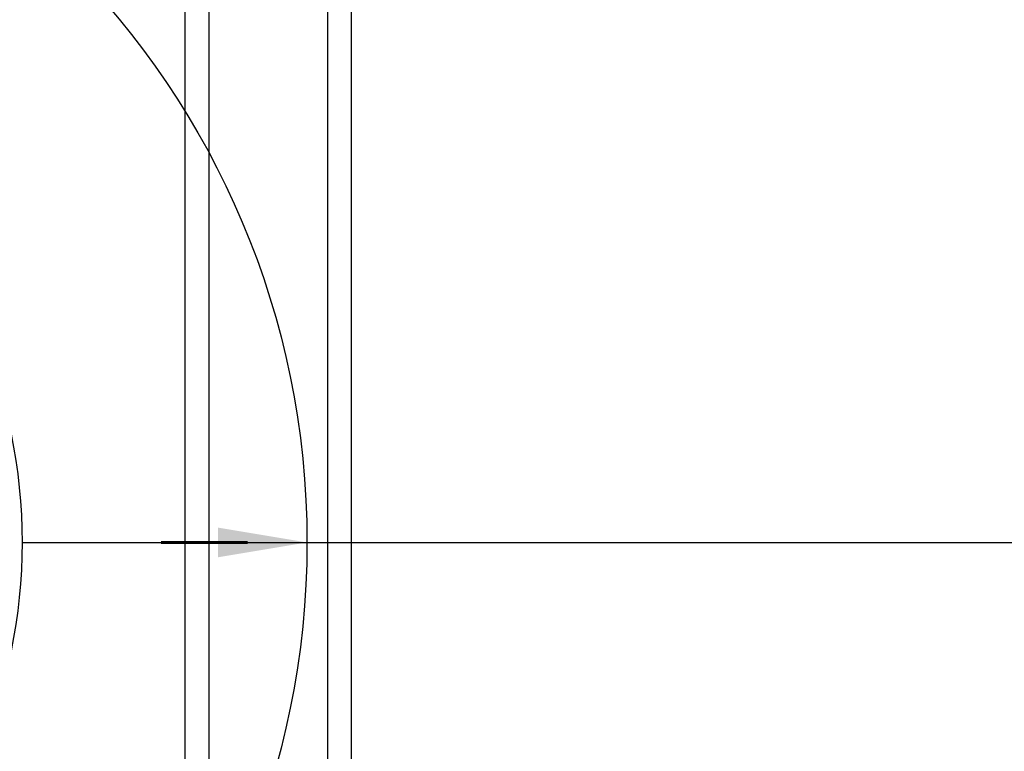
# Model space of a CAD drawing. Extents: x -169 to 2224, y 0 to 2796.
# Tile 499 of 530: x 1898 to 1940, y 1308 to 1339. Entities that reach past the tile are written whole.
import ezdxf

# ---------------------------------------------------------------- set-up
doc = ezdxf.new("R2010")
doc.units = 0
doc.header["$MEASUREMENT"] = 0
doc.linetypes.add('HIDDEN3', pattern=[0.1875, 0.125, -0.0625])
for name, color, linetype in [('PIPING-PRODUCT-REGULAR', 4, 'CONTINUOUS'), ('TANK-MANHOLE-COVER-40', 2, 'CONTINUOUS'), ('TANK-SLOPE', 3, 'CONTINUOUS'), ('TANK-UST', 5, 'CONTINUOUS'), ('TANK-UST-RIB', 7, 'CONTINUOUS')]:
    doc.layers.add(name, color=color, linetype=linetype)

msp = doc.modelspace()

# ---------------------------------------------------------------- linework, layer by layer
at = {"layer": 'PIPING-PRODUCT-REGULAR'}
msp.add_line((1898.42474, 1317.01839), (2031.77254, 1317.01839), dxfattribs=at)
at = {"layer": 'TANK-MANHOLE-COVER-40', "color": 4, "linetype": 'Continuous'}
msp.add_circle((1875.78572, 1317.01839), 22.63902, dxfattribs=at)
at = {"layer": 'TANK-SLOPE', "const_width": 0.125}
msp.add_lwpolyline([(1907.92474, 1317.01839), (1904.28395, 1317.01839)], dxfattribs=at)
at = {"layer": 'TANK-SLOPE'}
msp.add_circle((1875.78572, 1317.01839), 34.63902, dxfattribs=at)
msp.add_solid([(1906.67474, 1316.39339), (1910.42474, 1317.01839), (1906.67474, 1317.64339)], dxfattribs=at)
at = {"layer": 'TANK-UST'}
msp.add_lwpolyline([(1916.82173, 1256.01839, 0.9543276), (1916.82173, 1378.01839), (1912.28572, 1378.01839), (1911.28572, 1380.01839), (1906.28572, 1380.01839), (1905.28572, 1378.01839), (1895.78572, 1378.01839), (1894.78572, 1380.01839), (1889.78572, 1380.01839), (1888.78572, 1378.01839), (1879.28572, 1378.01839), (1878.28572, 1380.01839), (1873.28572, 1380.01839), (1872.28572, 1378.01839), (1862.78572, 1378.01839), (1861.78572, 1380.01839), (1856.78572, 1380.01839), (1855.78572, 1378.01839), (1846.28572, 1378.01839)], format="xyb", dxfattribs=at)
at = {"layer": 'TANK-UST', "color": 2, "linetype": 'HIDDEN3'}
msp.add_lwpolyline([(1588.28572, 1377.01839), (1583.77317, 1377.01839, 0.9539575), (1583.77317, 1257.01839), (1588.28572, 1257.01839), (1687.30507, 1257.01839), (1912.30507, 1257.01839), (1916.79827, 1257.01839, 0.9539575), (1916.79827, 1377.01839), (1912.30507, 1377.01839), (1687.30507, 1377.01839)], format="xyb", close=True, dxfattribs=at)
at = {"layer": 'TANK-UST-RIB'}
for p, q in [((1906.28572, 1380.01839), (1906.28572, 1254.01839)), ((1911.28572, 1380.01839), (1911.28572, 1254.01839)), ((1905.28572, 1378.01839), (1905.28572, 1256.01839)), ((1912.28572, 1378.01839), (1912.28572, 1256.01839))]:
    msp.add_line(p, q, dxfattribs=at)

doc.saveas('drawing.dxf')
